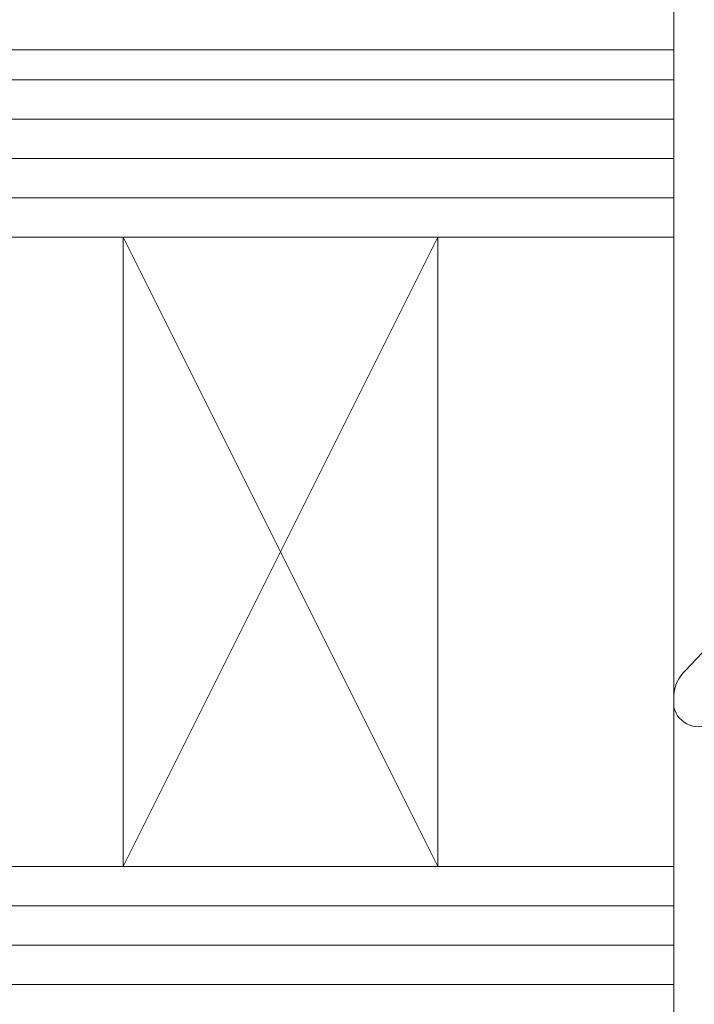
# Model space of a CAD drawing. Extents: x 1911006 to 2186114, y 709265 to 747216.
# Tile 520 of 656: x 1931364 to 1931381, y 735175 to 735200. Entities that reach past the tile are written whole.
import ezdxf

# ---------------------------------------------------------------- set-up
doc = ezdxf.new("R2010")
doc.units = 0
doc.header["$LTSCALE"] = 500
doc.header["$MEASUREMENT"] = 0
for name, color, linetype, lineweight in [('_MB_inne_0.15', 251, 'CONTINUOUS', 15), ('_MB_izolacje_0.09', 132, 'CONTINUOUS', 9), ('_MB_kreskowanie_szklo_0.09', 157, 'CONTINUOUS', 9), ('_MB_szklo_0.15', 142, 'CONTINUOUS', 15)]:
    doc.layers.add(name, color=color, linetype=linetype, lineweight=lineweight)

msp = doc.modelspace()

# ---------------------------------------------------------------- linework, layer by layer
at = {"layer": '_MB_inne_0.15', "color": 7}
msp.add_lwpolyline([(1931366.454, 735178.727), (1931366.454, 735194.727), (1931374.454, 735194.727), (1931374.454, 735178.727), (1931366.454, 735178.727), (1931374.454, 735194.727), (1931374.454, 735178.727), (1931366.454, 735194.727)], dxfattribs=at)
msp.add_lwpolyline([(1931374.454, 735194.727), (1931374.454, 735178.727), (1931380.454, 735178.727), (1931380.454, 735194.727)], close=True, dxfattribs=at)
at = {"layer": '_MB_izolacje_0.09', "color": 7}
msp.add_lwpolyline([(1931391.454, 735159.027), (1931391.454, 735199.027), (1931390.454, 735200.027), (1931384.086, 735200.027, 0.032737), (1931384.021, 735200.023), (1931382.106, 735199.771, 0.876976), (1931382.106, 735198.283), (1931383.519, 735198.097, -0.376373), (1931383.954, 735197.602), (1931383.954, 735187.292, -0.244698), (1931383.74, 735186.882), (1931380.751, 735183.715, 0.192736), (1931380.454, 735183.08), (1931380.454, 735182.78, 0.521553), (1931381.464, 735182.396), (1931384.283, 735184.177, -0.700208), (1931384.887, 735183.457), (1931384.088, 735182.073, 0.131652), (1931383.954, 735181.573), (1931383.954, 735174.292)], format="xyb", dxfattribs=at)
at = {"layer": '_MB_kreskowanie_szklo_0.09', "color": 7}
for points in [[(1931380.454, 735197.727), (1930642.454, 735197.727)], [(1931380.454, 735196.727), (1930642.454, 735196.727)], [(1931380.454, 735195.727), (1930642.454, 735195.727)], [(1931380.454, 735177.727), (1930642.454, 735177.727)], [(1931380.454, 735176.727), (1930642.454, 735176.727)], [(1931380.454, 735175.727), (1930642.454, 735175.727)]]:
    msp.add_lwpolyline(points, dxfattribs=at)
at = {"layer": '_MB_szklo_0.15', "color": 7}
for points in [[(1930642.454, 735199.487), (1931380.454, 735199.487), (1931380.454, 735203.487), (1930642.454, 735203.487)], [(1930642.454, 735198.727), (1931380.454, 735198.727), (1931380.454, 735199.487), (1930642.454, 735199.487)], [(1930642.454, 735194.727), (1931380.454, 735194.727), (1931380.454, 735198.727), (1930642.454, 735198.727)], [(1930642.454, 735174.727), (1931380.454, 735174.727), (1931380.454, 735178.727), (1930642.454, 735178.727)]]:
    msp.add_lwpolyline(points, dxfattribs=at)

doc.saveas('drawing.dxf')
